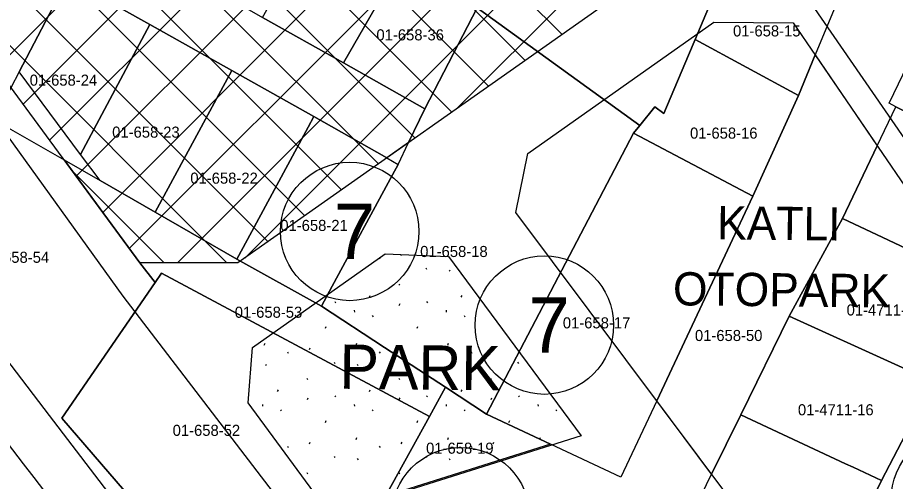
# Model space of a CAD drawing. Extents: x 413946 to 415528, y 4453939 to 4454944.
# Drawn here: x 415097.6 to 415176.9, y 4454103.2 to 4454145.1 of the extents above; entities that cross this region are included whole.
import ezdxf

# ---------------------------------------------------------------- set-up
doc = ezdxf.new("R2010")
doc.units = 0
for name, color, linetype in [('0_KADASTRO', 7, 'Continuous'), ('Level 27', 7, 'Continuous'), ('Level 28', 7, 'Continuous'), ('Level 34', 7, 'Continuous'), ('Level 41', 7, 'Continuous'), ('Level 48', 7, 'Continuous'), ('Level 58', 7, 'Continuous'), ('Level 62', 7, 'Continuous')]:
    doc.layers.add(name, color=color, linetype=linetype)

msp = doc.modelspace()

# ---------------------------------------------------------------- linework, layer by layer
at = {"layer": '0_KADASTRO'}
for points in [[(415139.109, 4454146.002), (415140.108, 4454147.932), (415148.509, 4454165.091), (415150.738, 4454168.08), (415165.326, 4454162.555), (415165.142, 4454162.207), (415165.928, 4454161.799), (415162.664, 4454152.32), (415158.793, 4454143.137), (415158.199, 4454141.723), (415155.987, 4454136.464), (415155.173, 4454137.052), (415153.816, 4454135.376)], [(415088.867, 4454156.004), (415091.594, 4454161.237), (415097.642, 4454157.883), (415105.001, 4454153.63), (415112.359, 4454149.376), (415119.728, 4454145.123), (415127.029, 4454141.021), (415134.389, 4454136.878), (415132.922, 4454133.831), (415130.961, 4454132.449), (415124.371, 4454136.186), (415116.961, 4454140.33), (415109.541, 4454144.484), (415102.121, 4454148.637), (415094.711, 4454152.791)], [(415119.728, 4454145.123), (415125.867, 4454156.034), (415133.257, 4454151.88), (415127.029, 4454141.021)], [(415088.125, 4454140.085), (415094.413, 4454152.215), (415094.711, 4454152.791), (415102.121, 4454148.637), (415097.727, 4454140.21), (415095.444, 4454135.902)], [(415158.793, 4454143.137), (415162.664, 4454152.32), (415163.509, 4454151.869), (415171.956, 4454147.358), (415169.648, 4454141.744), (415168.144, 4454138.075)], [(415127.029, 4454141.021), (415133.257, 4454151.88), (415140.108, 4454147.932), (415139.109, 4454146.002), (415134.389, 4454136.878)], [(415097.727, 4454140.21), (415102.121, 4454148.637), (415109.541, 4454144.484), (415103.284, 4454132.774)], [(415125.052, 4454119.068), (415126.025, 4454120.865), (415131.468, 4454130.927), (415131.979, 4454131.871), (415132.922, 4454133.831), (415134.389, 4454136.878), (415139.109, 4454146.002), (415153.816, 4454135.376), (415153.239, 4454134.671), (415139.967, 4454109.319), (415136.248, 4454111.75), (415130.744, 4454115.347)], [(415176.321, 4454137.407), (415180.071, 4454145.12), (415190.409, 4454139.802), (415193.464, 4454138.23), (415190.883, 4454133.105), (415190.247, 4454131.842), (415189.655, 4454130.678), (415187.304, 4454131.857), (415185.017, 4454133.004), (415176.927, 4454137.061)], [(415077.739, 4454138.994), (415079.139, 4454144.843), (415080.533, 4454144.02), (415085.006, 4454141.701), (415086.561, 4454140.896), (415088.125, 4454140.085), (415095.444, 4454135.902), (415101.8, 4454132.27), (415108.64, 4454122.97), (415110.01, 4454121.2), (415101.58, 4454108.95), (415116.51, 4454091.68), (415116.77, 4454089.86), (415112.151, 4454093.9), (415108.267, 4454098.99), (415100.468, 4454109.21)], [(415103.284, 4454132.774), (415109.541, 4454144.484), (415116.961, 4454140.33), (415110.024, 4454127.567), (415105.051, 4454130.416)], [(415153.239, 4454134.671), (415153.816, 4454135.376), (415155.173, 4454137.052), (415155.987, 4454136.464), (415158.199, 4454141.723), (415158.793, 4454143.137), (415168.144, 4454138.075), (415164.004, 4454128.984)], [(415155.332, 4454110.51), (415164.004, 4454128.984), (415168.144, 4454138.075), (415169.648, 4454141.744), (415175.252, 4454133.55), (415172.112, 4454126.978), (415167.29, 4454118.176), (415162.917, 4454109.249), (415160.284, 4454103.896)], [(415110.024, 4454127.567), (415116.961, 4454140.33), (415124.371, 4454136.186), (415123.85, 4454135.222), (415118.374, 4454125.092), (415117.413, 4454123.314)], [(415172.112, 4454126.978), (415175.252, 4454133.55), (415176.927, 4454137.061), (415185.017, 4454133.004), (415187.304, 4454131.857), (415189.655, 4454130.678), (415186.642, 4454124.697), (415184.784, 4454121.006), (415182.238, 4454122.206), (415180.436, 4454123.055)], [(415117.413, 4454123.314), (415118.374, 4454125.092), (415123.85, 4454135.222), (415124.371, 4454136.186), (415130.961, 4454132.449), (415131.979, 4454131.871), (415131.468, 4454130.927), (415126.025, 4454120.865), (415125.052, 4454119.068)], [(415139.967, 4454109.319), (415153.239, 4454134.671), (415164.004, 4454128.984), (415155.332, 4454110.51), (415152.102, 4454103.629), (415145.75, 4454106.607)], [(415101.8, 4454132.27), (415105.051, 4454130.416), (415110.024, 4454127.567), (415117.413, 4454123.314), (415125.052, 4454119.068), (415130.744, 4454115.347), (415136.248, 4454111.75), (415134.8, 4454109.12), (415110.6, 4454122.05), (415110.01, 4454121.2), (415108.64, 4454122.97)], [(415167.29, 4454118.176), (415172.112, 4454126.978), (415180.436, 4454123.055), (415182.238, 4454122.206), (415184.784, 4454121.006), (415183.068, 4454117.603), (415180.302, 4454112.26), (415176.85, 4454113.829)], [(415101.58, 4454108.95), (415110.01, 4454121.2), (415110.6, 4454122.05), (415134.8, 4454109.12), (415130.838, 4454101.899), (415121.803, 4454085.447), (415116.77, 4454089.86), (415116.51, 4454091.68)], [(415162.917, 4454109.249), (415167.29, 4454118.176), (415176.85, 4454113.829), (415180.302, 4454112.26), (415178.527, 4454108.857), (415175.639, 4454103.326), (415173.083, 4454104.516), (415172.385, 4454104.841)], [(415130.838, 4454101.899), (415134.8, 4454109.12), (415136.248, 4454111.75), (415139.967, 4454109.319), (415145.75, 4454106.607)], [(415158.513, 4454100.272), (415158.943, 4454101.168), (415160.284, 4454103.896), (415162.917, 4454109.249), (415172.385, 4454104.841), (415173.083, 4454104.516), (415175.639, 4454103.326), (415174.965, 4454101.972), (415172.87, 4454097.713), (415172.033, 4454096.031), (415170.98, 4454093.892)], [(415172.87, 4454097.713), (415174.965, 4454101.972), (415175.639, 4454103.326), (415178.527, 4454108.857), (415181.264, 4454107.609), (415190.414, 4454103.433), (415185.535, 4454093.981), (415185.249, 4454093.444)]]:
    msp.add_lwpolyline(points, close=True, dxfattribs=at)
at = {"layer": 'Level 27'}
for points in [[(415117.503, 4454122.967), (415108.643, 4454122.967), (415086.993, 4454152.408)], [(415125.876, 4454100.236), (415118.424, 4454110.346), (415118.811, 4454115.326)]]:
    msp.add_lwpolyline(points, dxfattribs=at)
at = {"layer": 'Level 28'}
for p, q in [((415155.489, 4454149.73), (415117.503, 4454122.967)), ((415143.69, 4454132.855), (415160.498, 4454144.696)), ((415118.811, 4454115.326), (415130.815, 4454123.783))]:
    msp.add_line(p, q, dxfattribs=at)
for points in [[(415160.498, 4454144.696), (415167.657, 4454144.655), (415187.837, 4454115.147), (415187.492, 4454109.677)], [(415162.468, 4454100.98), (415142.601, 4454127.51), (415143.69, 4454132.855)], [(415130.815, 4454123.783), (415136.52, 4454123.552), (415148.501, 4454107.371)], [(415148.501, 4454107.371), (415125.876, 4454100.236)]]:
    msp.add_lwpolyline(points, dxfattribs=at)
at = {"layer": 'Level 34'}
for p, q in [((415146.78, 4454143.594), (415104.454, 4454185.92)), ((415095.697, 4454140.572), (415140.253, 4454185.128)), ((415098.094, 4454137.312), (415142.508, 4454181.727)), ((415143.461, 4454141.256), (415102.516, 4454182.201)), ((415140.143, 4454138.918), (415100.579, 4454178.482)), ((415100.491, 4454134.053), (415144.764, 4454178.326)), ((415136.824, 4454136.58), (415098.641, 4454174.763)), ((415102.888, 4454130.793), (415147.02, 4454174.924)), ((415105.285, 4454127.533), (415149.275, 4454171.523)), ((415133.505, 4454134.241), (415096.703, 4454171.044)), ((415107.682, 4454124.273), (415151.531, 4454168.122)), ((415130.187, 4454131.903), (415094.765, 4454167.324)), ((415112.033, 4454122.967), (415153.786, 4454164.721)), ((415126.868, 4454129.565), (415092.827, 4454163.605)), ((415118.134, 4454123.412), (415156.042, 4454161.319)), ((415123.549, 4454127.227), (415090.89, 4454159.886)), ((415137.281, 4454136.901), (415157.989, 4454157.61)), ((415120.231, 4454124.889), (415088.952, 4454156.167)), ((415116.495, 4454122.967), (415087.014, 4454152.448)), ((415110.838, 4454122.967), (415102.542, 4454131.263))]:
    msp.add_line(p, q, dxfattribs=at)
at = {"layer": 'Level 41'}
for p, q in [((415132.256, 4454123.653), (415132.287, 4454123.723)), ((415130.29, 4454123.413), (415130.339, 4454123.339)), ((415134.476, 4454122.516), (415134.547, 4454122.409)), ((415136.575, 4454122.324), (415136.646, 4454122.217)), ((415132.02, 4454121.063), (415132.091, 4454120.956)), ((415129.379, 4454119.87), (415129.45, 4454120.029)), ((415137.672, 4454119.87), (415137.743, 4454120.029)), ((415126.25, 4454119.486), (415126.321, 4454119.379)), ((415132.078, 4454119.141), (415132.15, 4454119.301)), ((415134.543, 4454119.486), (415134.614, 4454119.379)), ((415128.008, 4454118.695), (415128.026, 4454118.535)), ((415129.638, 4454118.225), (415129.708, 4454118.118)), ((415136.301, 4454118.695), (415136.319, 4454118.535)), ((415137.931, 4454118.225), (415138.001, 4454118.118)), ((415125.401, 4454117.081), (415125.473, 4454117.241)), ((415133.694, 4454117.081), (415133.766, 4454117.241)), ((415119.88, 4454115.551), (415119.95, 4454115.711)), ((415128.173, 4454115.551), (415128.243, 4454115.711)), ((415136.466, 4454115.551), (415136.536, 4454115.711)), ((415121.975, 4454114.935), (415122.046, 4454114.829)), ((415123.963, 4454115.143), (415124.034, 4454115.303)), ((415130.268, 4454114.935), (415130.339, 4454114.829)), ((415132.256, 4454115.143), (415132.327, 4454115.303)), ((415138.561, 4454114.935), (415138.632, 4454114.829)), ((415140.549, 4454115.143), (415140.62, 4454115.303)), ((415119.989, 4454113.814), (415120.06, 4454113.707)), ((415126.183, 4454114.006), (415126.254, 4454113.899)), ((415128.282, 4454113.814), (415128.353, 4454113.707)), ((415134.476, 4454114.006), (415134.547, 4454113.899)), ((415136.575, 4454113.814), (415136.646, 4454113.707)), ((415142.769, 4454114.006), (415142.84, 4454113.899)), ((415123.727, 4454112.553), (415123.798, 4454112.446)), ((415132.02, 4454112.553), (415132.091, 4454112.446)), ((415140.313, 4454112.553), (415140.384, 4454112.446)), ((415121.086, 4454111.36), (415121.157, 4454111.519)), ((415126.25, 4454110.976), (415126.321, 4454110.869)), ((415129.379, 4454111.36), (415129.45, 4454111.519)), ((415134.543, 4454110.976), (415134.614, 4454110.869)), ((415137.672, 4454111.36), (415137.743, 4454111.519)), ((415142.836, 4454110.976), (415142.907, 4454110.869)), ((415119.715, 4454110.185), (415119.733, 4454110.025)), ((415123.785, 4454110.631), (415123.857, 4454110.791)), ((415128.008, 4454110.185), (415128.026, 4454110.025)), ((415132.078, 4454110.631), (415132.15, 4454110.791)), ((415136.301, 4454110.185), (415136.319, 4454110.025)), ((415140.371, 4454110.631), (415140.443, 4454110.791)), ((415144.594, 4454110.185), (415144.612, 4454110.025)), ((415121.345, 4454109.715), (415121.415, 4454109.608)), ((415129.638, 4454109.715), (415129.708, 4454109.608)), ((415137.931, 4454109.715), (415138.001, 4454109.608)), ((415146.224, 4454109.715), (415146.294, 4454109.608)), ((415125.401, 4454108.571), (415125.473, 4454108.731)), ((415133.694, 4454108.571), (415133.766, 4454108.731)), ((415141.987, 4454108.571), (415142.059, 4454108.731)), ((415128.173, 4454107.041), (415128.243, 4454107.201)), ((415136.466, 4454107.041), (415136.536, 4454107.201)), ((415144.759, 4454107.041), (415144.829, 4454107.201)), ((415121.975, 4454106.425), (415122.046, 4454106.319)), ((415123.963, 4454106.633), (415124.034, 4454106.793)), ((415130.268, 4454106.425), (415130.339, 4454106.319)), ((415132.256, 4454106.633), (415132.327, 4454106.793)), ((415138.561, 4454106.425), (415138.632, 4454106.319)), ((415140.549, 4454106.633), (415140.62, 4454106.793)), ((415126.183, 4454105.496), (415126.254, 4454105.389)), ((415134.476, 4454105.496), (415134.547, 4454105.389)), ((415128.282, 4454105.304), (415128.353, 4454105.197)), ((415136.575, 4454105.304), (415136.646, 4454105.197)), ((415123.727, 4454104.043), (415123.798, 4454103.936)), ((415132.02, 4454104.043), (415132.091, 4454103.936))]:
    msp.add_line(p, q, dxfattribs=at)
at = {"layer": 'Level 58'}
for centre in [(415127.595, 4454125.811), (415145.182, 4454117.356), (415182.763, 4454101.601), (415137.61, 4454100.055)]:
    msp.add_circle(centre, 6.25, dxfattribs=at)
at = {"layer": 'Level 62'}
for points in [[(415107.125, 4454119.971), (415075.615, 4454163.733)], [(415107.125, 4454119.967), (415075.617, 4454163.731)], [(415160.9, 4454158.517), (415190.766, 4454115.298)], [(415175.637, 4454030.562), (415107.125, 4454119.967)]]:
    msp.add_lwpolyline(points, dxfattribs=at)
msp.add_arc((416276.403, 4455004.508), 1482.5, 215.650189, 217.607308, dxfattribs=at)

# ---------------------------------------------------------------- texts
at = {"layer": '0_KADASTRO'}
for s, p in [('01-658-15', (415162.227, 4454143.417)), ('01-658-36', (415130.012, 4454143.062)), ('01-658-24', (415098.689, 4454138.971)), ('01-658-23', (415106.139, 4454134.277)), ('01-658-16', (415158.342, 4454134.19)), ('01-658-22', (415113.197, 4454130.123)), ('01-658-21', (415121.325, 4454125.857)), ('01-658-18', (415133.964, 4454123.503)), ('01-658-54', (415094.349, 4454122.979)), ('01-658-53', (415117.214, 4454118.019)), ('01-4711-17', (415172.488, 4454118.223)), ('01-658-17', (415146.85, 4454117.06)), ('01-658-50', (415158.785, 4454115.919)), ('01-4711-16', (415168.088, 4454109.212)), ('01-658-52', (415111.601, 4454107.356)), ('01-658-19', (415134.497, 4454105.745))]:
    msp.add_text(s, height=1, dxfattribs=at).set_placement(p)
at = {"layer": 'Level 41'}
msp.add_text('PARK', height=4, rotation=359.4141, dxfattribs=at).set_placement((415126.655, 4454111.611))
at = {"layer": 'Level 48'}
for s, p in [('KATLI', (415160.771, 4454125.104)), ('OTOPARK', (415156.789, 4454119.145))]:
    msp.add_text(s, height=3, rotation=359.4141, dxfattribs=at).set_placement(p)
at = {"layer": 'Level 58'}
for p in [(415126.177, 4454123.312), (415143.764, 4454114.857)]:
    msp.add_text('7', height=5, dxfattribs=at).set_placement(p)

doc.saveas('drawing.dxf')
